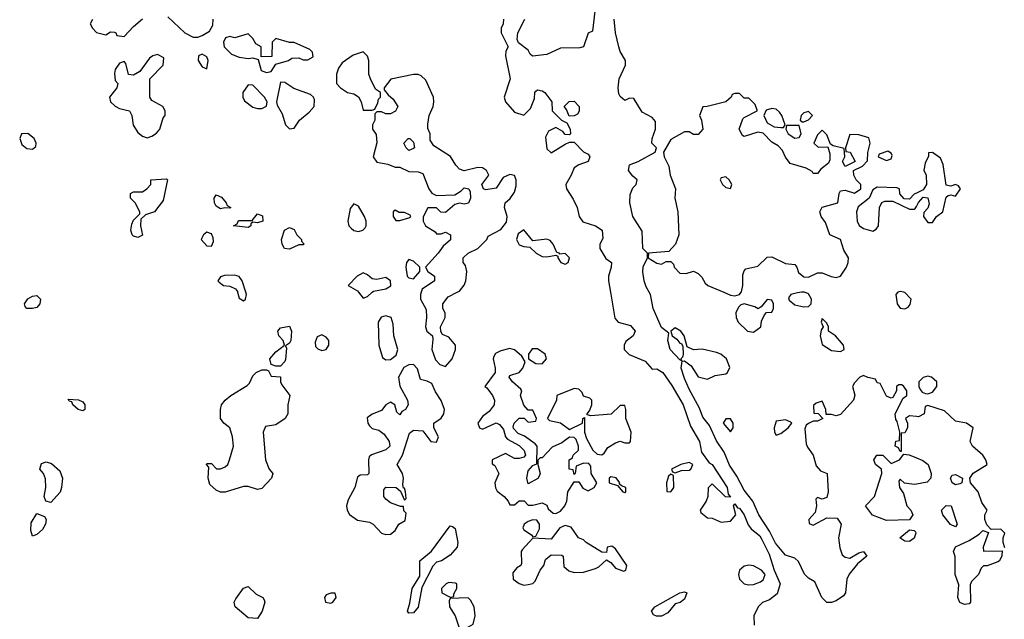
# Model space of a CAD drawing. Header units: inches. Extents: x 2380053 to 2584298, y 380219 to 546618.
# Tile 335 of 656: x 2526095 to 2530383, y 428575 to 431188. Entities that reach past the tile are written whole.
import ezdxf

# ---------------------------------------------------------------- set-up
doc = ezdxf.new("R2010")
doc.units = ezdxf.units.IN
doc.header["$MEASUREMENT"] = 0
for name, color, linetype in [('C5422', 7, 'Continuous'), ('C5423', 7, 'Continuous'), ('C5432', 7, 'Continuous'), ('C5433', 7, 'Continuous')]:
    doc.layers.add(name, color=color, linetype=linetype)

msp = doc.modelspace()

# ---------------------------------------------------------------- linework, layer by layer
at = {"layer": 'C5422', "color": 2}
for points, elevation in [([(2526150, 429929.2), (2526126, 429930), (2526118, 429938), (2526115.3, 429950), (2526130, 429970.8), (2526150, 429982.8), (2526170, 429986), (2526186, 429970), (2526182.8, 429950), (2526170, 429934)], 34), ([(2529350, 429968), (2529323.6, 429936.4), (2529311.6, 429928.4), (2529297.2, 429937.2), (2529250, 429949.2), (2529234.8, 429945.2), (2529224.9, 429935.1), (2529214, 429910), (2529214.8, 429890), (2529224, 429870), (2529264.7, 429830), (2529290, 429826), (2529322, 429850), (2529326, 429874), (2529338, 429902), (2529348, 429912), (2529370, 429914), (2529378, 429930), (2529378, 429950), (2529370, 429966)], 38), ([(2527690, 429897), (2527668.8, 429891.2), (2527656.3, 429870), (2527659.3, 429770), (2527675.2, 429715.2), (2527690, 429706), (2527710, 429706.7), (2527734.2, 429725.8), (2527742, 429750), (2527724.5, 429810), (2527720.9, 429860.9), (2527713.2, 429890)], 38), ([(2527210, 429678), (2527190, 429686), (2527184, 429710), (2527210, 429741), (2527248, 429770), (2527242, 429790), (2527224, 429810), (2527219, 429830), (2527230, 429844.7), (2527270, 429852), (2527278, 429830), (2527276, 429790), (2527270, 429778), (2527252.7, 429767.3), (2527256.9, 429756.9), (2527252.7, 429707.3), (2527250, 429698), (2527230, 429678)], 34), ([(2529590, 429886), (2529584.7, 429870), (2529594, 429850), (2529585.4, 429834.6), (2529581, 429810), (2529590, 429772), (2529630, 429746), (2529670, 429742), (2529686, 429750), (2529682, 429770), (2529648, 429810), (2529618, 429830), (2529618, 429850), (2529610, 429866)], 38), ([(2527410, 429814.3), (2527390, 429805.2), (2527382, 429782), (2527383.8, 429763.8), (2527393.2, 429753.2), (2527410, 429746.8), (2527430, 429750.8), (2527440.7, 429770), (2527440.5, 429790), (2527436.3, 429796.3), (2527430, 429804.5)], 38), ([(2528230, 429755.6), (2528190, 429744.7), (2528167.1, 429732.9), (2528159.3, 429720.7), (2528156.4, 429710), (2528166, 429670), (2528165.5, 429650), (2528121, 429590), (2528130, 429584), (2528154, 429550), (2528162, 429530), (2528161.3, 429510), (2528139, 429481), (2528110, 429459.3), (2528090.8, 429430), (2528098, 429410), (2528110, 429404), (2528170, 429430.8), (2528184.5, 429424.5), (2528202, 429402), (2528211.3, 429370), (2528219.8, 429359.8), (2528270, 429332), (2528292, 429310), (2528298, 429290), (2528290, 429282), (2528270, 429275.3), (2528250, 429275.3), (2528210, 429298), (2528152, 429270), (2528152.7, 429252.7), (2528164.7, 429244.7), (2528182, 429210), (2528164, 429170), (2528167.5, 429147.5), (2528174, 429134), (2528204.7, 429110), (2528222, 429090), (2528230, 429074), (2528250, 429074), (2528270, 429092), (2528291.3, 429091.3), (2528310, 429072), (2528330, 429072), (2528370, 429082), (2528390, 429072), (2528396, 429056), (2528418, 429038), (2528430, 429036), (2528450, 429046), (2528469.2, 429070), (2528477.2, 429090), (2528482, 429130), (2528510, 429174), (2528530, 429174), (2528547.1, 429147.1), (2528570, 429134.8), (2528597.2, 429150), (2528608.7, 429170), (2528584, 429210), (2528582, 429242), (2528574, 429254), (2528550, 429255.3), (2528518, 429242), (2528514, 429210), (2528510, 429206), (2528506, 429226), (2528488, 429230), (2528488, 429270), (2528502, 429278), (2528506, 429290), (2528528.4, 429311.6), (2528528.7, 429330), (2528518, 429358), (2528510, 429368), (2528490, 429368.7), (2528455.9, 429344.1), (2528414.4, 429325.6), (2528370, 429278), (2528362, 429278), (2528351.6, 429268.4), (2528351, 429250), (2528361, 429210), (2528358.8, 429201.2), (2528350.9, 429189.1), (2528310, 429166), (2528304, 429190), (2528310, 429222), (2528330, 429244.7), (2528347.3, 429252.7), (2528348, 429330), (2528340.4, 429340.4), (2528293.6, 429373.6), (2528265.2, 429385.2), (2528246, 429406), (2528244.7, 429415.3), (2528248.7, 429430), (2528270, 429451), (2528292, 429452), (2528310, 429434), (2528342, 429438), (2528346, 429450), (2528330, 429486), (2528310, 429486), (2528290, 429508), (2528275.3, 429550), (2528282, 429570), (2528278, 429578), (2528241.2, 429610), (2528226.6, 429630), (2528230, 429638), (2528270, 429650.7), (2528286.6, 429670), (2528296.4, 429696.4), (2528282, 429722), (2528249.7, 429749.7)], 38), ([(2528350, 429754), (2528326.7, 429753.3), (2528310.8, 429730), (2528311.3, 429710), (2528342, 429690), (2528370, 429687.7), (2528389.2, 429710), (2528382.7, 429730)], 38), ([(2527810, 429685.2), (2527790, 429683.7), (2527767.4, 429672.6), (2527745.3, 429630), (2527750, 429591.3), (2527784, 429530), (2527786.8, 429510), (2527774.8, 429490), (2527759.8, 429480.2), (2527750, 429466), (2527738, 429478), (2527728.7, 429510), (2527710, 429521.2), (2527690, 429509), (2527670, 429485.2), (2527630, 429469), (2527607.7, 429452.3), (2527611, 429430), (2527618, 429418), (2527630, 429406), (2527658.8, 429398.8), (2527682, 429382), (2527704, 429350), (2527706.8, 429330), (2527690, 429313.2), (2527627.7, 429292.3), (2527617.3, 429282.7), (2527613.4, 429270), (2527616, 429210), (2527610, 429205.2), (2527577.3, 429202.7), (2527565.5, 429194.5), (2527554.9, 429150), (2527524.8, 429095.2), (2527517.6, 429070), (2527520.5, 429050), (2527531.9, 429031.9), (2527566.7, 429006.7), (2527618.3, 428998.3), (2527634, 428990), (2527670, 428950.8), (2527690, 428944), (2527710, 428946), (2527730, 428962), (2527746, 428990), (2527773.6, 429006.4), (2527778, 429038), (2527768.4, 429048.4), (2527766, 429066), (2527754, 429066), (2527710, 429082), (2527690, 429099), (2527681.2, 429110), (2527681.2, 429138.8), (2527689.5, 429150.5), (2527734, 429150), (2527754, 429134), (2527770, 429094), (2527778, 429102), (2527775.3, 429130), (2527770, 429146), (2527766, 429146), (2527763.1, 429163.1), (2527766.6, 429190), (2527762.7, 429210), (2527739, 429250), (2527762, 429290), (2527793.2, 429386.8), (2527810, 429398.8), (2527850, 429396), (2527884.7, 429350), (2527910, 429346.8), (2527919.3, 429370), (2527899, 429410), (2527899, 429430), (2527930, 429450.8), (2527942, 429470), (2527945.1, 429490), (2527930, 429529), (2527906, 429566), (2527890, 429602), (2527870, 429613.2), (2527840.2, 429620.2), (2527826.8, 429666.8)], 38), ([(2527130, 429141.2), (2527090, 429153.2), (2527070, 429153.2), (2526990, 429129), (2526970, 429129.3), (2526950, 429138), (2526922.4, 429162.4), (2526915.1, 429190), (2526918, 429238), (2526909, 429250), (2526910, 429254), (2526930, 429254), (2526951.3, 429231.3), (2526970, 429231), (2526990, 429238.8), (2527001.2, 429250), (2527009.2, 429270), (2527026, 429330), (2527021.2, 429370), (2527009.3, 429409.3), (2526984, 429430), (2526969.3, 429450), (2526969.4, 429490), (2526974, 429510), (2526989, 429530), (2527014, 429550), (2527086, 429594), (2527095.6, 429604.4), (2527110, 429636), (2527124, 429650), (2527150, 429662.8), (2527170, 429662), (2527178, 429658), (2527190, 429634), (2527231, 429631), (2527231.3, 429610), (2527236.9, 429596.9), (2527271.3, 429550), (2527262.8, 429510), (2527262.8, 429470), (2527250.8, 429450), (2527210, 429422.7), (2527164.9, 429415.1), (2527154.8, 429390), (2527164.7, 429270), (2527182, 429230), (2527198, 429210), (2527191, 429190), (2527150, 429145.2)], 34), ([(2528510, 429581.2), (2528434, 429550), (2528432, 429530), (2528394, 429450), (2528402, 429442), (2528450, 429431.3), (2528490, 429402), (2528546, 429430), (2528548, 429450), (2528554, 429454), (2528554, 429390), (2528562.8, 429362.8), (2528591.6, 429311.6), (2528610, 429294), (2528630, 429292), (2528640.4, 429299.6), (2528656.4, 429323.6), (2528690, 429344.7), (2528710, 429351), (2528730, 429344.7), (2528750, 429344.7), (2528755.3, 429350), (2528758, 429390), (2528735.3, 429450), (2528735.3, 429490), (2528730, 429506), (2528710, 429506), (2528671.3, 429468.7), (2528582, 429462), (2528566, 429466), (2528566, 429470), (2528576.4, 429483.6), (2528586, 429510), (2528586, 429530), (2528578, 429538), (2528550, 429548), (2528544, 429564), (2528530, 429578)], 38), ([(2526370, 429484), (2526349.4, 429489.4), (2526326, 429510), (2526322, 429522), (2526310, 429526), (2526306, 429534), (2526351, 429531), (2526370, 429522), (2526378, 429510), (2526378, 429490)], 34), ([(2529190, 429448), (2529170, 429448), (2529158, 429430), (2529190, 429392), (2529202, 429410), (2529202, 429430)], 38), ([(2529430, 429444), (2529390, 429438), (2529380.7, 429410), (2529382.8, 429390), (2529390, 429378), (2529410, 429384.7), (2529442, 429410), (2529458, 429430), (2529454, 429434)], 38), ([(2526230, 429084), (2526209.2, 429089.2), (2526202, 429110), (2526208, 429150), (2526207.3, 429187.3), (2526198, 429210), (2526182, 429230), (2526190, 429254), (2526210, 429262), (2526233.7, 429253.7), (2526270, 429222), (2526280.7, 429190), (2526277.3, 429150), (2526270.6, 429129.4)], 34), ([(2529010, 429258), (2528974, 429250), (2528934, 429230), (2528938, 429218), (2528950, 429214), (2528976.4, 429223.6), (2529010, 429224.7), (2529018, 429230), (2529026, 429250)], 38), ([(2528930, 429208), (2528921, 429199), (2528911.3, 429170), (2528912.7, 429132.7), (2528930, 429131.3), (2528944, 429150), (2528942, 429202)], 38), ([(2528670, 429195.3), (2528662, 429190), (2528662, 429170), (2528698, 429158), (2528722, 429130), (2528730, 429127.3), (2528735.3, 429130), (2528734, 429150), (2528716.4, 429156.4), (2528706, 429166), (2528708, 429170), (2528692.1, 429192.1)], 38), ([(2526150, 428938), (2526142.7, 428962.7), (2526144.5, 428995.5), (2526170, 429036), (2526203.5, 429023.5), (2526210.6, 429010), (2526207.7, 428990), (2526194.2, 428965.8), (2526170, 428944)], 34), ([(2528330, 429008), (2528310, 429002), (2528292, 428990), (2528286.4, 428973.6), (2528290, 428964.7), (2528323.6, 428943.6), (2528330, 428934), (2528342, 428938), (2528358, 428970), (2528358, 428990), (2528347.3, 429007.3)], 38), ([(2527790, 428602), (2527784, 428610), (2527794.6, 428645.4), (2527804, 428710), (2527837, 428763), (2527838, 428830), (2527887.7, 428872.3), (2527970, 428982), (2527979.6, 428979.6), (2527990.9, 428970.9), (2528002.8, 428910), (2528000.7, 428890), (2527970, 428854), (2527931.3, 428830), (2527910, 428823.7), (2527893.4, 428806.6), (2527846.8, 428713.2), (2527830, 428628), (2527810, 428604)], 34), ([(2528470, 428984), (2528446.8, 428973.2), (2528410, 428924), (2528330, 428928), (2528282.5, 428877.5), (2528278.8, 428870), (2528281, 428819), (2528278, 428810), (2528260.4, 428799.6), (2528243, 428777), (2528244, 428750), (2528270, 428730.6), (2528290, 428724), (2528310, 428726.8), (2528329.2, 428730.8), (2528339.3, 428740.7), (2528362, 428790), (2528378, 428810), (2528384.7, 428835.3), (2528410, 428856), (2528455.3, 428855.3), (2528462, 428850), (2528464.7, 428804.7), (2528486, 428786), (2528510, 428778.8), (2528550, 428780.7), (2528602.9, 428797.1), (2528616.6, 428803.4), (2528650, 428834), (2528670, 428822), (2528690, 428798), (2528725.4, 428785.4), (2528734, 428790), (2528739.3, 428810), (2528690, 428882), (2528673.6, 428893.6), (2528654, 428890), (2528650, 428866), (2528630, 428868), (2528562, 428910), (2528550, 428922), (2528528, 428930), (2528497.2, 428977.2)], 38), ([(2529970, 428914), (2529950, 428915.3), (2529928.7, 428930), (2529970, 428964.7), (2529990, 428962), (2529996, 428956), (2529998, 428950), (2529990, 428929)], 38), ([(2529270, 428811.1), (2529250, 428806.3), (2529230.3, 428789.7), (2529225.3, 428770), (2529230.4, 428750), (2529250, 428730.4), (2529270, 428724.9), (2529290, 428727.3), (2529321.5, 428738.5), (2529332.7, 428747.3), (2529341.2, 428770), (2529325.2, 428790), (2529290, 428808)], 38), ([(2527964.5, 428735.5), (2527952, 428730), (2527932, 428710), (2527934, 428690), (2527970, 428672), (2527986, 428674), (2527986, 428686), (2527998, 428710), (2527998, 428730), (2527993.2, 428733.2)], 38), ([(2527130, 428579), (2527090, 428581.2), (2527033.2, 428630), (2527029.3, 428650), (2527035.5, 428664.5), (2527070, 428711.3), (2527090, 428718), (2527124.5, 428684.5), (2527154, 428670), (2527159.6, 428659.6), (2527162, 428650), (2527151.3, 428610)], 34), ([(2528890, 428588.4), (2528868.4, 428588.4), (2528854.5, 428594.5), (2528846, 428610), (2528860.7, 428630), (2528970, 428690.4), (2528990, 428695.5), (2529001, 428690), (2528990, 428662.7), (2528971.8, 428648.2), (2528950, 428642.7), (2528917.1, 428602.9)], 34), ([(2527450, 428689), (2527430, 428681.2), (2527422, 428670), (2527426.8, 428650), (2527450, 428646), (2527459, 428650), (2527472.7, 428670), (2527468.4, 428688.4)], 38), ([(2528048.7, 428668.7), (2527970, 428666), (2527964.7, 428655.3), (2527966, 428630), (2527991.3, 428590), (2528010, 428534), (2528030, 428532), (2528050, 428542), (2528070, 428554), (2528079, 428590), (2528074, 428630), (2528058, 428658)], 38)]:
    msp.add_lwpolyline(points, close=True, dxfattribs=dict(at, elevation=elevation))
at = {"layer": 'C5422', "color": 2, "elevation": 38}
for points in [[(2527043.5, 430000), (2527050, 429974), (2527070, 429962), (2527078, 429970), (2527082, 429990), (2527079, 430000)], [(2527570.9, 430000), (2527590, 429974.8), (2527610, 429982), (2527630.1, 430000)], [(2527843.7, 430000), (2527841, 429990), (2527841, 429970), (2527864.7, 429924.7), (2527866.8, 429890), (2527862, 429850), (2527868, 429830), (2527892, 429810), (2527894.8, 429794.8), (2527890.4, 429750), (2527896.4, 429730), (2527905.8, 429705.8), (2527925.1, 429685.1), (2527950, 429677.3), (2527978.4, 429710), (2527992.3, 429750), (2527993.2, 429770), (2527964, 429804), (2527936.4, 429816.4), (2527928.4, 429828.4), (2527928, 429850), (2527948, 429890), (2527948, 429910), (2527938, 429930), (2527938, 429950), (2527960.2, 429979.8), (2528000.4, 430000)], [(2528667.6, 430000), (2528687.3, 429887.3), (2528702, 429870), (2528755.5, 429855.5), (2528774.8, 429830), (2528766, 429810), (2528734.9, 429785.1), (2528727.7, 429770), (2528727.7, 429750), (2528748.8, 429728.8), (2528819.3, 429699.3), (2528850, 429664.7), (2528870, 429666), (2528895.5, 429650), (2528934.4, 429594.4), (2528984, 429510), (2529016.5, 429416.5), (2529054.9, 429350), (2529063.5, 429303.5), (2529097.3, 429257.3), (2529110.5, 429250), (2529175.5, 429150), (2529180.7, 429120.7), (2529190, 429108), (2529169.4, 429109.4), (2529110, 429166), (2529092.7, 429147.3), (2529092, 429110), (2529084.7, 429090), (2529058, 429050), (2529061, 429041), (2529090, 429018), (2529110, 429016), (2529150, 428998), (2529190, 429002.8), (2529213.2, 429030), (2529204, 429070), (2529210, 429078), (2529220.7, 429060.7), (2529230, 429058.8), (2529250, 429031), (2529267.1, 428987.1), (2529280.5, 428970), (2529318.5, 428938.5), (2529326.2, 428926.2), (2529359.1, 428859.1), (2529380.7, 428790), (2529407.3, 428730), (2529393.7, 428686.3), (2529359.8, 428660.2), (2529330, 428648), (2529311.1, 428628.9), (2529292, 428590), (2529294, 428550)], [(2530000, 429459), (2529970, 429462), (2529952, 429450), (2529962, 429430), (2529962, 429410), (2529950, 429388), (2529934, 429386), (2529934, 429306), (2529930, 429306), (2529922, 429322), (2529908, 429330), (2529910, 429352), (2529926, 429354), (2529928.7, 429390), (2529916.4, 429436.4), (2529910, 429446), (2529908, 429470), (2529942, 429538), (2529958, 429550), (2529958, 429570), (2529946, 429590), (2529936.4, 429596.4), (2529923.6, 429596.4), (2529914, 429590), (2529914, 429570), (2529898, 429542), (2529890, 429538), (2529870, 429548), (2529842, 429602), (2529830, 429606), (2529822, 429622), (2529788.4, 429628.4), (2529770, 429638), (2529754, 429630), (2529730, 429606), (2529722, 429590), (2529731.3, 429551.3), (2529726.8, 429530), (2529670, 429468), (2529650, 429462), (2529630, 429468), (2529607.3, 429467.3), (2529606, 429490), (2529590, 429526), (2529563.6, 429516.4), (2529552.7, 429507.3), (2529554, 429474), (2529572, 429472), (2529592, 429450), (2529570, 429438), (2529550, 429438), (2529530, 429428.7), (2529519.6, 429420.4), (2529514.4, 429405.6), (2529520.4, 429340.4), (2529525.2, 429325.2), (2529550.8, 429290), (2529563.5, 429243.5), (2529582, 429222), (2529611, 429210), (2529616, 429130), (2529610, 429106), (2529590, 429098), (2529570, 429106), (2529562, 429098), (2529564.7, 429070), (2529558.8, 429041.2), (2529532, 429010), (2529532.7, 428992.7), (2529550, 428986), (2529610, 429018), (2529655.3, 429015.3), (2529672, 428990), (2529660.7, 428930), (2529666, 428886), (2529676.8, 428856.8), (2529690, 428846), (2529710, 428841), (2529750, 428864.7), (2529770, 428870.8), (2529784.7, 428850), (2529743.5, 428816.5), (2529707.7, 428772.3), (2529697.3, 428750), (2529691.3, 428690), (2529682, 428678), (2529650, 428655.3), (2529630, 428648.7), (2529610, 428648.7), (2529588.7, 428670), (2529558, 428738), (2529530, 428754), (2529512.1, 428772.1), (2529486.8, 428826.8), (2529470, 428841.2), (2529430, 428855.1), (2529387.2, 428907.2), (2529359.7, 428959.7), (2529313.3, 429030), (2529287.3, 429090), (2529250, 429138), (2529218.6, 429198.6), (2529186.6, 429246.6), (2529163.1, 429303.1), (2529130, 429352.7), (2529099.1, 429419.1), (2529070, 429456), (2529054.9, 429494.9), (2529010, 429577.2), (2528990, 429624), (2528976, 429670), (2528980.4, 429699.6), (2528990, 429702), (2529019.1, 429679.1), (2529050, 429632), (2529090, 429622), (2529123.1, 429636.9), (2529170, 429644.7), (2529178, 429650), (2529188, 429672), (2529173.2, 429710), (2529149, 429730), (2529130, 429737.6), (2529067.3, 429752.7), (2529028.7, 429748.7), (2529002, 429762), (2528988.7, 429810), (2528974, 429830), (2528950, 429845.2), (2528931, 429830), (2528936, 429810), (2528956.3, 429796.3), (2528970, 429778), (2528976.9, 429776.9), (2528983.6, 429763.6), (2528984.7, 429730), (2528982, 429718), (2528974, 429710), (2528978, 429702), (2528970, 429706), (2528928, 429750), (2528918, 429790), (2528922, 429822), (2528890, 429846), (2528854, 429930), (2528842, 429990), (2528836.4, 430000)], [(2529161.5, 430000), (2529190, 429987.7), (2529210, 429984), (2529229.4, 429990.6), (2529236.5, 430000)], [(2529499.5, 430000), (2529482, 429998), (2529454, 429990), (2529443.6, 429976.4), (2529445.4, 429965.4), (2529470, 429946), (2529510, 429936), (2529530, 429938), (2529542, 429950), (2529544, 429970), (2529530, 429992.7), (2529512.8, 430000)], [(2529919.3, 430000), (2529911.3, 429990), (2529916, 429950), (2529930, 429931.3), (2529950, 429927.3), (2529964.7, 429935.3), (2529973.2, 429946.8), (2529977.2, 429970), (2529950, 429999), (2529946, 430000)], [(2530000, 429164.4), (2529990, 429162.7), (2529948.4, 429168.4), (2529930, 429186), (2529923.6, 429176.4), (2529926, 429150), (2529944, 429124), (2529958.8, 429070), (2529976, 429050), (2529984.7, 429030), (2529970, 429008), (2529870, 429005.2), (2529809.6, 429029.6), (2529778, 429070), (2529817.2, 429110), (2529849, 429210), (2529848, 429230), (2529822, 429250), (2529815.3, 429270), (2529828, 429290), (2529854, 429290), (2529890, 429254), (2529926, 429270), (2529946, 429294), (2529968, 429292), (2530000, 429279)]]:
    msp.add_lwpolyline(points, dxfattribs=at)
at = {"layer": 'C5423', "color": 2, "elevation": 38}
for points in [[(2528603.1, 431250), (2528590, 431138), (2528571.3, 431128.7), (2528551, 431069), (2528534.8, 431065.2), (2528450, 431064), (2528390, 431035.3), (2528328.4, 431028.4), (2528318, 431038), (2528310, 431055.3), (2528267.3, 431087.3), (2528262, 431102), (2528264, 431130), (2528295.3, 431190)], [(2526411.6, 431188.4), (2526402, 431170), (2526411.3, 431150), (2526430, 431131.3), (2526470, 431122), (2526490, 431134), (2526507.3, 431132.7), (2526514, 431130), (2526518, 431118), (2526550, 431114), (2526590, 431158), (2526629.4, 431190.6)], [(2526739.6, 431199.6), (2526814, 431130), (2526850, 431111.3), (2526870, 431111.3), (2526890, 431118), (2526922, 431138), (2526936.4, 431163.6), (2526938, 431190)], [(2528202, 431190), (2528201, 431170), (2528191, 431150), (2528191, 431130), (2528222, 431070), (2528212, 431050), (2528211.3, 431030), (2528231.3, 430930), (2528204.7, 430850), (2528211, 430830), (2528250, 430784.7), (2528290, 430772), (2528319, 430801), (2528336.4, 430843.6), (2528338, 430870), (2528343.1, 430876.9), (2528350, 430882), (2528370, 430878), (2528382, 430870), (2528412, 430830), (2528414, 430790), (2528454, 430750), (2528478, 430738), (2528492, 430710), (2528494, 430690), (2528490, 430686), (2528470, 430688), (2528460.4, 430700.4), (2528430, 430718), (2528398, 430702), (2528384.7, 430675.3), (2528390, 430624.7), (2528410, 430606.8), (2528470, 430646), (2528490, 430654), (2528510, 430654), (2528550, 430612), (2528570, 430602), (2528578, 430590), (2528570.6, 430569.4), (2528530, 430555.3), (2528510, 430542), (2528497.3, 430510), (2528473.4, 430470), (2528476.3, 430450), (2528505.5, 430405.5), (2528522.8, 430370), (2528531.3, 430330), (2528547.1, 430307.1), (2528602, 430290), (2528632, 430270), (2528634.8, 430234.8), (2528621, 430210), (2528621, 430190), (2528647.3, 430147.3), (2528672, 430130), (2528671.3, 430110), (2528658.8, 430070), (2528658.8, 430050), (2528667.6, 430000)], [(2528836.4, 430000), (2528823.3, 430023.3), (2528814.3, 430050), (2528808.6, 430088.6), (2528810, 430111.3), (2528828.7, 430150), (2528828.7, 430170), (2528809.4, 430190), (2528806.3, 430266.3), (2528765.6, 430330), (2528751.5, 430390), (2528753.3, 430426.7), (2528765.4, 430454.6), (2528779, 430470), (2528784, 430490), (2528765.4, 430505.4), (2528746.6, 430530), (2528750, 430554.8), (2528788.7, 430570), (2528862, 430610), (2528868, 430630), (2528848, 430650), (2528848.7, 430670), (2528863.7, 430710), (2528864.5, 430744.5), (2528850, 430762), (2528805.3, 430785.3), (2528770, 430844), (2528750, 430845.2), (2528730, 430836), (2528710, 430853.2), (2528704.4, 430864.4), (2528701.3, 430890), (2528705.6, 430930), (2528733.2, 430990), (2528733.2, 431010), (2528710, 431048.7), (2528703.7, 431070), (2528689.6, 431130), (2528684.5, 431190)], [(2528000.4, 430000), (2528010, 430004.9), (2528030, 430031), (2528037.6, 430050), (2528042, 430090), (2528037, 430117), (2528026, 430130), (2528026, 430150), (2528048, 430170), (2528090, 430190.8), (2528128.7, 430230), (2528135.3, 430244.7), (2528190, 430274), (2528214.3, 430305.7), (2528218.4, 430330), (2528205.6, 430370), (2528209.6, 430390), (2528231.5, 430408.5), (2528250, 430436), (2528256.6, 430463.4), (2528256.9, 430490), (2528250, 430509), (2528230, 430513.2), (2528200.4, 430499.6), (2528170, 430453.2), (2528125.6, 430445.6), (2528115.3, 430450), (2528108, 430470), (2528138, 430510), (2528128, 430530), (2528110, 430542), (2528090, 430544), (2528030.7, 430529.3), (2528010, 430536.2), (2527993.6, 430553.6), (2527971, 430591), (2527898, 430638), (2527883.1, 430663.1), (2527882, 430690), (2527872.9, 430712.9), (2527872, 430732), (2527877.7, 430770), (2527895.1, 430810), (2527899.1, 430830), (2527896.4, 430850), (2527864, 430924), (2527843.1, 430943.1), (2527830, 430948.7), (2527810, 430949), (2527710.9, 430929.1), (2527682, 430890), (2527682, 430882), (2527699.8, 430859.8), (2527722, 430842), (2527742, 430810), (2527731.1, 430788.9), (2527710, 430778), (2527690, 430778), (2527670, 430786), (2527650, 430786), (2527642, 430778), (2527642, 430750), (2527632, 430730), (2527632, 430710), (2527646.8, 430686.8), (2527650.7, 430650.7), (2527634.8, 430590), (2527650, 430566.8), (2527698.8, 430558.8), (2527730, 430544.7), (2527750, 430544.7), (2527790, 430526), (2527830, 430524.7), (2527850, 430518), (2527876, 430450), (2527890, 430431.3), (2527910, 430422), (2527990, 430424.7), (2528018, 430442), (2528030, 430454.8), (2528051, 430451), (2528056.9, 430436.9), (2528058.8, 430410), (2528050, 430388.7), (2528030, 430384), (2528010, 430388.7), (2527990, 430382), (2527950, 430348), (2527929, 430349), (2527910, 430368), (2527872.7, 430367.3), (2527851.6, 430328.4), (2527851.3, 430310), (2527862.8, 430290), (2527903.6, 430263.6), (2527910, 430254), (2527930, 430254), (2527950, 430262), (2527971.3, 430250), (2527971, 430229), (2527939.6, 430200.4), (2527918, 430170), (2527862, 430110), (2527872, 430090), (2527902, 430070), (2527902, 430050), (2527847.1, 430012.9), (2527843.7, 430000)], [(2529236.5, 430000), (2529238, 430002), (2529244.5, 430030), (2529244.1, 430075.9), (2529250, 430094), (2529258, 430102), (2529310, 430113.4), (2529350, 430153), (2529370, 430154.9), (2529430, 430126), (2529470, 430121), (2529478.8, 430110), (2529486, 430086), (2529510, 430066.8), (2529530, 430065.5), (2529570, 430084), (2529590, 430084), (2529628.4, 430068.4), (2529650, 430064.9), (2529670, 430070.8), (2529695.1, 430110), (2529702.7, 430130), (2529704, 430150), (2529683.6, 430183.6), (2529669.3, 430229.3), (2529622.7, 430250), (2529604.1, 430304.1), (2529585.2, 430330), (2529579, 430350), (2529590, 430370.6), (2529658, 430390), (2529664, 430430), (2529670, 430442), (2529690, 430444.7), (2529730, 430431.3), (2529758, 430450), (2529758, 430470), (2529738, 430490), (2529728, 430510), (2529726, 430530), (2529766, 430550), (2529787.3, 430572.7), (2529788.4, 430608.4), (2529799, 430650), (2529792.7, 430672.7), (2529750, 430686), (2529710, 430688), (2529691.3, 430630), (2529692.7, 430612.7), (2529711.3, 430610), (2529734, 430570), (2529690, 430548), (2529678, 430570), (2529688.7, 430590), (2529686, 430626), (2529638, 430638), (2529626, 430646), (2529610, 430686), (2529590, 430706), (2529570, 430686), (2529554, 430650), (2529572.7, 430632.7), (2529614, 430634), (2529623.6, 430603.6), (2529623.6, 430576.4), (2529616.9, 430563.1), (2529583.5, 430536.5), (2529570, 430518), (2529550, 430518), (2529545.6, 430525.6), (2529520.2, 430540.2), (2529450, 430561.2), (2529430, 430589.2), (2529417.7, 430617.7), (2529397.6, 430637.6), (2529370, 430654), (2529332.9, 430692.9), (2529310, 430697.2), (2529250, 430678), (2529243.1, 430683.1), (2529228.7, 430710), (2529244.7, 430755.3), (2529250, 430762), (2529306, 430790), (2529306, 430794), (2529298, 430818), (2529270, 430846), (2529250, 430846), (2529230, 430866), (2529210, 430866), (2529198, 430862), (2529194, 430850), (2529170.8, 430829.2), (2529088.7, 430808.7), (2529070, 430808), (2529054.8, 430770), (2529064, 430750), (2529070.7, 430710), (2529050, 430688), (2529030, 430688), (2529010, 430699), (2528990, 430699), (2528930, 430666), (2528898, 430610), (2528901, 430590), (2528922, 430550), (2528928, 430510), (2528950.4, 430450), (2528948.5, 430410), (2528960.5, 430350), (2528965.5, 430250), (2528950.8, 430209.2), (2528922, 430178), (2528834, 430170), (2528832, 430150), (2528870, 430126.8), (2528890, 430122.8), (2528910, 430134), (2528930, 430134), (2528942, 430122), (2528944.7, 430110), (2528970, 430082.8), (2528998, 430082), (2529030, 430092), (2529050, 430082), (2529065.4, 430065.4), (2529079.6, 430039.6), (2529092, 430030), (2529161.5, 430000)], [(2530000, 430432.5), (2529990, 430428), (2529970, 430406), (2529947.3, 430407.3), (2529928.4, 430428.4), (2529926, 430450), (2529915.3, 430455.3), (2529830, 430458), (2529810, 430446), (2529794, 430410), (2529747.1, 430372.9), (2529738.8, 430350), (2529742, 430310), (2529750.5, 430290.5), (2529770, 430277.3), (2529810, 430266), (2529824.7, 430275.3), (2529835.3, 430290), (2529839, 430370), (2529848.9, 430391.1), (2529863.1, 430396.9), (2529896.9, 430396.9), (2529970, 430362), (2529990, 430362), (2529995.3, 430364.7), (2530000, 430374)], [(2527079, 430000), (2527064, 430050), (2527050, 430068.7), (2527030, 430074), (2526986.8, 430073.2), (2526970, 430068), (2526958, 430050), (2526963.5, 430043.5), (2526982, 430030), (2527010, 430026.8), (2527034.8, 430014.8), (2527042.8, 430002.8), (2527043.5, 430000)], [(2527630.1, 430000), (2527635.3, 430004.7), (2527690, 430015.5), (2527711.5, 430028.5), (2527709.3, 430050), (2527690, 430064.5), (2527650, 430056.2), (2527630, 430058), (2527610, 430076.2), (2527590, 430084.5), (2527564, 430070), (2527524.7, 430030), (2527566.2, 430006.2), (2527570.9, 430000)], [(2529512.8, 430000), (2529510, 430001.2), (2529499.5, 430000)], [(2529946, 430000), (2529930, 430004), (2529919.6, 430000.4), (2529919.3, 430000)]]:
    msp.add_lwpolyline(points, dxfattribs=at)
at = {"layer": 'C5423', "color": 2}
for points, elevation in [([(2527090, 431126), (2527031.1, 431108.9), (2527010, 431114), (2526991.6, 431108.4), (2526982, 431090), (2526984.7, 431070), (2527016.9, 431036.9), (2527050, 431024.7), (2527090, 431018), (2527110, 431022), (2527134, 431014), (2527146.8, 430966.8), (2527170, 430958), (2527190, 430962), (2527210, 430994), (2527266, 431010), (2527280.4, 431019.6), (2527310, 431022), (2527330, 431012), (2527350, 431012), (2527373.6, 431026.4), (2527370, 431046), (2527358, 431058), (2527290, 431088), (2527270, 431088), (2527210, 431106), (2527194, 431090), (2527192.7, 431027.3), (2527146, 431026), (2527146, 431070), (2527123.1, 431083.1), (2527110, 431106)], 38), ([(2526695.3, 431035.3), (2526674, 431030), (2526659.6, 431020.4), (2526618, 430962), (2526590, 430946), (2526568.7, 430948.7), (2526556.4, 430996.4), (2526550, 431006), (2526530, 430998), (2526511.3, 430970), (2526507.5, 430952.5), (2526510, 430922), (2526522, 430910), (2526518, 430890), (2526486.4, 430850), (2526490.7, 430830), (2526510.4, 430810.4), (2526530, 430800.5), (2526573, 430790), (2526583.8, 430770), (2526588.7, 430728.7), (2526610, 430696.3), (2526630, 430680.7), (2526650, 430673.4), (2526670, 430680.5), (2526690, 430693), (2526705.1, 430710), (2526720.2, 430759.8), (2526728, 430770), (2526728, 430790), (2526718, 430810), (2526670, 430835.3), (2526661.2, 430850), (2526662, 430930), (2526719, 430990), (2526722, 431022)], 38), ([(2526890, 431038), (2526874, 431030), (2526872, 431010), (2526890, 430982), (2526910, 430974), (2526915.3, 431010), (2526910, 431026)], 38), ([(2527590, 431048), (2527547.1, 431032.9), (2527499.8, 431000.2), (2527483.6, 430976.4), (2527474, 430950), (2527474, 430910), (2527492, 430890), (2527522, 430870), (2527550, 430864.7), (2527571.1, 430851.1), (2527582, 430830), (2527590, 430794), (2527630, 430794), (2527642, 430798), (2527655.3, 430824.7), (2527658, 430842), (2527666, 430850), (2527666, 430870), (2527644.7, 430884.7), (2527622, 430930), (2527615.3, 430950), (2527615.3, 431010), (2527608.9, 431028.9)], 38), ([(2527090, 430903.7), (2527066.7, 430870), (2527066.4, 430850), (2527074.6, 430834.6), (2527110, 430806.7), (2527130, 430800.3), (2527150, 430800.4), (2527169.5, 430810.5), (2527173.2, 430830), (2527161.6, 430850), (2527110, 430902.7)], 38), ([(2527230, 430915.3), (2527213, 430830), (2527215.5, 430815.5), (2527238, 430778), (2527252.7, 430730), (2527270, 430712.7), (2527290, 430714.8), (2527313.6, 430750), (2527355.5, 430784.5), (2527377, 430810), (2527378.7, 430838.7), (2527375.1, 430850), (2527361.1, 430861.1), (2527288.4, 430888.4), (2527250, 430914)], 38), ([(2528487.3, 430767.3), (2528476.4, 430796.4), (2528466, 430810), (2528488.4, 430831.6), (2528510, 430832), (2528532, 430810), (2528531.6, 430788.4), (2528523.6, 430776.4), (2528510, 430768.7)], 38), ([(2529370, 430801.2), (2529346, 430794), (2529336, 430770), (2529350, 430738), (2529381, 430721), (2529410, 430718), (2529422, 430718), (2529428, 430730), (2529414, 430770), (2529404.1, 430784.1), (2529390, 430797.2)], 38), ([(2529530, 430788), (2529510, 430782), (2529498, 430770), (2529494, 430750), (2529502, 430742), (2529510, 430742), (2529530, 430752), (2529548, 430770)], 38), ([(2529490, 430726), (2529434, 430726), (2529432, 430710), (2529442, 430690), (2529470, 430672), (2529490, 430674), (2529498, 430690)], 38), ([(2526130, 430691.8), (2526102, 430690), (2526094.8, 430670), (2526103.8, 430643.8), (2526126, 430626), (2526150, 430624), (2526164.7, 430635.3), (2526166, 430650), (2526158, 430670)], 38), ([(2527790, 430618), (2527778, 430630), (2527768, 430650), (2527786, 430670), (2527794, 430670), (2527810, 430654), (2527814, 430630), (2527810, 430626)], 38), ([(2529875.3, 430615.3), (2529838, 430602), (2529834, 430590), (2529870, 430574), (2529890, 430582), (2529895.3, 430595.3), (2529890, 430606)], 38), ([(2526610, 430239), (2526590, 430244), (2526584, 430250), (2526579, 430270), (2526583.1, 430296.9), (2526590, 430314), (2526618, 430342), (2526618, 430350), (2526598, 430390), (2526578, 430410), (2526578, 430430), (2526590, 430438), (2526630, 430438), (2526648, 430450), (2526666, 430470), (2526666, 430490), (2526734.4, 430494.4), (2526738, 430490), (2526719.8, 430400.2), (2526682, 430350), (2526642, 430338), (2526622, 430318), (2526621, 430290), (2526630, 430248.7)], 34), ([(2529170, 430502.7), (2529150, 430499), (2529144.9, 430490), (2529156, 430470), (2529170, 430456), (2529190, 430452), (2529196, 430470), (2529185.2, 430490)], 42), ([(2527010, 430366), (2526988, 430368), (2526970, 430364), (2526950, 430375.3), (2526942.7, 430390), (2526941.2, 430410), (2526950, 430424.7), (2526974.4, 430414.4), (2526994, 430390), (2526998, 430378), (2527014, 430370)], 34), ([(2527550, 430385.2), (2527534.6, 430365.4), (2527524.6, 430310), (2527528.8, 430290), (2527538.7, 430278.7), (2527550, 430268.5), (2527570, 430264.4), (2527589.6, 430270.4), (2527598.8, 430281.2), (2527603.6, 430290), (2527603.5, 430310), (2527596.9, 430330), (2527570, 430375.1)], 38), ([(2527130, 430302), (2527110, 430306), (2527102, 430298), (2527102, 430290), (2527090, 430282), (2527026, 430290), (2527042, 430298), (2527048, 430312), (2527107.3, 430312.7), (2527130, 430342), (2527152.7, 430332.7), (2527154, 430310)], 34), ([(2527730, 430358), (2527722, 430350), (2527722, 430330), (2527732.7, 430312.7), (2527750, 430312), (2527790, 430324.7), (2527798, 430330), (2527795.3, 430335.3), (2527770, 430348), (2527748, 430348)], 38), ([(2527270, 430188), (2527248, 430190), (2527238, 430210), (2527235.3, 430230), (2527248.7, 430271.3), (2527270, 430282), (2527290, 430274), (2527302, 430250), (2527322, 430230), (2527322, 430222), (2527334, 430210), (2527330, 430206), (2527310, 430206)], 34), ([(2526910, 430261.2), (2526896, 430250), (2526884.7, 430230), (2526910, 430202.8), (2526930, 430201), (2526938.4, 430221.6), (2526937.2, 430237.2), (2526930, 430255.3)], 38), ([(2528290, 430272.3), (2528265.3, 430254.7), (2528259.1, 430230), (2528270, 430207.3), (2528290, 430199.1), (2528316.8, 430196.8), (2528344, 430170), (2528370, 430156.4), (2528390, 430154.4), (2528430, 430162), (2528438, 430158), (2528438, 430150), (2528451.3, 430130), (2528470, 430122), (2528484, 430130), (2528489, 430150), (2528470, 430169), (2528446, 430166), (2528446, 430170), (2528434, 430174), (2528418.4, 430210), (2528404.9, 430224.9), (2528390, 430231.3), (2528330, 430224)], 38), ([(2527790, 430142.7), (2527779.1, 430130), (2527776.3, 430110), (2527782.8, 430070), (2527790, 430062.8), (2527810, 430058), (2527838, 430090), (2527838, 430110), (2527810, 430135.1)], 38)]:
    msp.add_lwpolyline(points, close=True, dxfattribs=dict(at, elevation=elevation))
at = {"layer": 'C5432', "color": 2, "elevation": 38}
for points in [[(2530050, 429634), (2530030, 429628.7), (2530011.3, 429610), (2530011.3, 429590), (2530016.9, 429576.9), (2530025.4, 429565.4), (2530039.6, 429559.6), (2530050, 429558), (2530070, 429564.7), (2530088.7, 429590), (2530088.7, 429610), (2530066, 429630)], [(2530170, 429161.2), (2530155.3, 429170), (2530149.3, 429190), (2530156.4, 429203.6), (2530170, 429206), (2530201, 429190), (2530198, 429170), (2530190, 429166)], [(2530170, 428978), (2530148.9, 428988.9), (2530115.3, 429030), (2530109, 429051), (2530130, 429071.3), (2530151.3, 429070), (2530178, 428990)], [(2530292.7, 428872.7), (2530374, 428874), (2530372, 428852), (2530362, 428830), (2530354.4, 428825.6), (2530308, 428808), (2530292, 428808), (2530282, 428798), (2530271.3, 428770), (2530240.5, 428739.5), (2530234.4, 428725.6), (2530236, 428650), (2530230, 428642), (2530210, 428639), (2530190, 428649), (2530181.2, 428670), (2530184.7, 428724.7), (2530169.2, 428770), (2530168.9, 428848.9), (2530162, 428870), (2530170, 428891.3), (2530230, 428918.8), (2530274, 428946), (2530290, 428962), (2530314, 428954), (2530291.3, 428890)]]:
    msp.add_lwpolyline(points, close=True, dxfattribs=at)
for points in [[(2530386, 428886), (2530378, 428910), (2530378, 428930), (2530386, 428950), (2530367.3, 428967.3), (2530326, 428966), (2530307.3, 428987.3), (2530298, 429010), (2530298, 429030), (2530308, 429050), (2530284.8, 429084.8), (2530269.6, 429130), (2530236, 429170), (2530232.7, 429190), (2530247.6, 429212.4), (2530308, 429250), (2530302, 429270), (2530289.2, 429290), (2530244, 429330), (2530234, 429350), (2530248, 429410), (2530218, 429430), (2530170, 429439), (2530123.2, 429483.2), (2530050, 429506), (2530038, 429502), (2530034, 429470), (2530010, 429458), (2530000, 429459)], [(2530000, 429279), (2530027.7, 429267.7), (2530051.3, 429250), (2530064.9, 429210), (2530062.8, 429190), (2530047.5, 429172.5), (2530000, 429164.4)]]:
    msp.add_lwpolyline(points, dxfattribs=at)
at = {"layer": 'C5433', "color": 2, "elevation": 38}
msp.add_lwpolyline([(2530000, 430374), (2530008.7, 430391.3), (2530030, 430414), (2530050, 430412), (2530055.3, 430384.7), (2530050, 430366), (2530032, 430348), (2530031.3, 430330), (2530050, 430304.7), (2530070, 430304.7), (2530088, 430330), (2530115.3, 430350), (2530130, 430414), (2530138, 430422), (2530150, 430424.7), (2530170, 430418.8), (2530192.3, 430450), (2530184, 430464), (2530170, 430469), (2530150, 430462), (2530130, 430466), (2530117, 430557), (2530104.7, 430584.7), (2530070, 430608.7), (2530052.7, 430607.3), (2530052.7, 430592.7), (2530038, 430562), (2530032, 430532), (2530042, 430510), (2530044.7, 430470), (2530030, 430446), (2530000, 430432.5)], dxfattribs=at)

doc.saveas('drawing.dxf')
